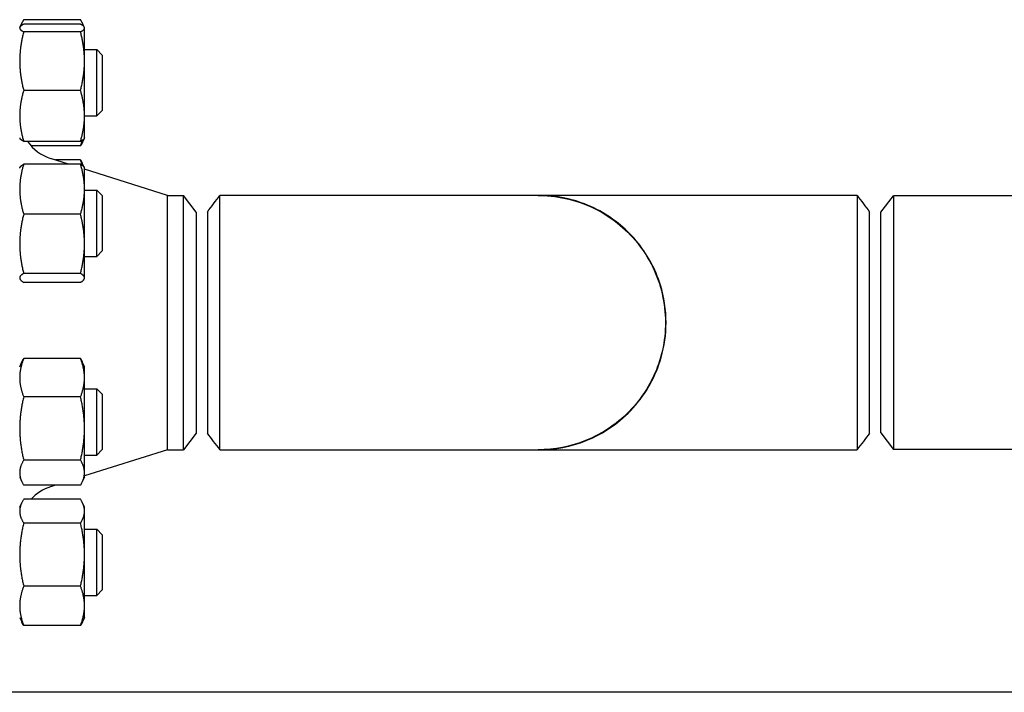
# Model space of a CAD drawing. Header units: inches. Extents: x 24 to 1128, y -58 to 748.
# Tile 564 of 656: x 955 to 966, y 289 to 297. Entities that reach past the tile are written whole.
import ezdxf

# ---------------------------------------------------------------- set-up
doc = ezdxf.new("R2010")
doc.units = ezdxf.units.IN
doc.header["$LTSCALE"] = 32
doc.header["$MEASUREMENT"] = 0
doc.layers.add('Visible (ANSI)', color=7, linetype='Continuous', lineweight=30)

msp = doc.modelspace()

# ---------------------------------------------------------------- linework, layer by layer
at = {"layer": 'Visible (ANSI)'}
for p, q in [((955.32795, 296.8919), (955.34844, 296.93585)), ((956.01475, 296.97681), (955.37092, 296.97681)), ((956.01475, 296.92606), (955.37092, 296.92606)), ((956.05773, 296.8919), (956.03723, 296.93585)), ((955.32584, 296.88738), (955.32795, 296.8919)), ((956.01475, 296.83971), (955.37092, 296.83971)), ((956.05984, 296.88738), (956.05773, 296.8919)), ((956.05984, 296.88289), (956.05984, 296.88738)), ((956.05984, 296.50787), (956.05984, 296.88289)), ((956.05984, 296.63738), (956.19834, 296.63738)), ((956.19834, 295.88738), (956.19834, 296.63738)), ((956.26084, 296.57488), (956.19834, 296.63738)), ((956.05984, 295.88736), (956.05984, 296.50787)), ((956.26084, 296.57488), (956.26084, 295.94988)), ((956.01475, 296.17603), (955.37092, 296.17603)), ((956.26084, 295.94988), (956.19834, 295.88738)), ((956.05984, 295.88738), (956.19834, 295.88738)), ((956.05984, 295.63738), (956.05984, 295.88736)), ((955.32584, 295.63738), (955.32795, 295.63285)), ((956.01475, 295.59869), (955.37092, 295.59869)), ((956.05773, 295.63285), (956.03723, 295.5889)), ((956.05984, 295.63738), (956.05773, 295.63285)), ((956.01475, 295.54794), (955.45407, 295.54794)), ((955.87889, 295.341), (955.67486, 295.40562)), ((956.01475, 295.38776), (955.73125, 295.38776)), ((955.32584, 295.29626), (955.3288, 295.3026)), ((956.01475, 295.341), (955.37092, 295.341)), ((956.05688, 295.3026), (956.03437, 295.35088)), ((956.05984, 295.29626), (956.05688, 295.3026)), ((956.05984, 295.05715), (956.05984, 295.29626)), ((956.99917, 294.98617), (956.05984, 295.28369)), ((956.05984, 294.43843), (956.05984, 295.05715)), ((956.05984, 295.04626), (956.19834, 295.04626)), ((956.19834, 294.29626), (956.19834, 295.04626)), ((956.26084, 294.98376), (956.19834, 295.04626)), ((956.26084, 294.98376), (956.26084, 294.35876)), ((956.99917, 292.10617), (956.99917, 294.98617)), ((956.99917, 294.98617), (957.18196, 294.98617)), ((957.18196, 292.10617), (957.18196, 294.98617)), ((957.32584, 294.79867), (957.18196, 294.98617)), ((961.19813, 294.98617), (957.59323, 294.98617)), ((964.80845, 294.98617), (961.20354, 294.98617)), ((965.07584, 294.79617), (965.21971, 294.98367)), ((965.21971, 294.98367), (965.21971, 292.10867)), ((980.69084, 294.98367), (965.21971, 294.98367)), ((956.01475, 294.7733), (955.37092, 294.7733)), ((957.32584, 294.79867), (957.32584, 292.29367)), ((957.45084, 294.79863), (957.45084, 292.29369)), ((964.95084, 293.54617), (964.95084, 294.79865)), ((965.07584, 292.29617), (965.07584, 294.79617)), ((956.05984, 294.05254), (956.05984, 294.43843)), ((956.26084, 294.35876), (956.19834, 294.29626)), ((956.05984, 294.29626), (956.19834, 294.29626)), ((955.32584, 294.04626), (955.3288, 294.03992)), ((956.01475, 294.10356), (955.37092, 294.10356)), ((956.05984, 294.04626), (956.05688, 294.03992)), ((956.05984, 294.04626), (956.05984, 294.05254)), ((956.01475, 294.00152), (955.37092, 294.00152)), ((964.95084, 292.29371), (964.95084, 293.54617)), ((956.01475, 293.13758), (955.37092, 293.13758)), ((955.32584, 293.04608), (955.35131, 293.1007)), ((956.05984, 293.04608), (956.03437, 293.1007)), ((956.05984, 292.92107), (956.05984, 293.04608)), ((956.05984, 292.3463), (956.05984, 292.92107)), ((956.01475, 292.70455), (955.37092, 292.70455)), ((956.05984, 292.79608), (956.19834, 292.79608)), ((956.19834, 292.04608), (956.19834, 292.79608)), ((956.26084, 292.73358), (956.19834, 292.79608)), ((956.26084, 292.73358), (956.26084, 292.10858)), ((956.05984, 291.84631), (956.05984, 292.3463)), ((957.32584, 292.29367), (957.18196, 292.10617)), ((965.07584, 292.29617), (965.21971, 292.10867)), ((956.99917, 292.10617), (956.05984, 291.80865)), ((956.05984, 292.04608), (956.19834, 292.04608)), ((956.26084, 292.10858), (956.19834, 292.04608)), ((956.99917, 292.10617), (957.18196, 292.10617)), ((957.59323, 292.10617), (961.19813, 292.10617)), ((961.20354, 292.10617), (964.80845, 292.10617)), ((980.69084, 292.10867), (965.21971, 292.10867)), ((956.01475, 291.98805), (955.37092, 291.98805)), ((955.32584, 291.79608), (955.35131, 291.74146)), ((956.05984, 291.79608), (956.03437, 291.74146)), ((956.05984, 291.79608), (956.05984, 291.84631)), ((956.01475, 291.70458), (955.37092, 291.70458)), ((955.73125, 291.70458), (955.67486, 291.68672)), ((955.32584, 291.45496), (955.34844, 291.50344)), ((956.01475, 291.5444), (955.37092, 291.5444)), ((956.05984, 291.45496), (956.03723, 291.50344)), ((956.05984, 291.40998), (956.05984, 291.45496)), ((956.05984, 290.91833), (956.05984, 291.40998)), ((956.01475, 291.27555), (955.37092, 291.27555)), ((956.05984, 291.20496), (956.19834, 291.20496)), ((956.19834, 290.45496), (956.19834, 291.20496)), ((956.26084, 291.14246), (956.19834, 291.20496)), ((956.26084, 291.14246), (956.26084, 290.51746)), ((956.05984, 290.33832), (956.05984, 290.91833)), ((956.01475, 290.56111), (955.37092, 290.56111)), ((956.05984, 290.45496), (956.19834, 290.45496)), ((956.26084, 290.51746), (956.19834, 290.45496)), ((956.05984, 290.20496), (956.05984, 290.33832)), ((955.32584, 290.20496), (955.34844, 290.15649)), ((956.05984, 290.20496), (956.03723, 290.15649)), ((956.01475, 290.11553), (955.37092, 290.11553)), ((982.73584, 289.35867), (905.73584, 289.35867))]:
    msp.add_line(p, q, dxfattribs=at)
for centre, start, end in [((955.82584, 295.88228), 214.554106, 252.425284), ((955.82584, 291.21006), 107.574716, 138.033818)]:
    msp.add_arc(centre, 0.5, start, end, dxfattribs=at)
for points, weights in [([(955.37092, 296.92606), (955.32584, 296.90292), (955.32584, 296.88289)], [1, 1.0379548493, 1]), ([(955.37092, 296.97681), (955.34622, 296.93734), (955.33525, 296.90205)], [1, 1.02044778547, 1.01886350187]), ([(956.05042, 296.90205), (956.03946, 296.93734), (956.01475, 296.97681)], [1.01886350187, 1.02044778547, 1]), ([(956.05984, 296.88289), (956.05984, 296.90292), (956.01475, 296.92606)], [1, 1.0379548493, 1]), ([(955.32584, 296.88289), (955.32584, 296.86285), (955.37092, 296.83971)], [1, 1.0379548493, 1]), ([(955.37092, 296.83971), (955.32584, 296.66188), (955.32584, 296.50787)], [1, 1.0379548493, 1]), ([(956.01475, 296.83971), (956.05984, 296.86285), (956.05984, 296.88289)], [1, 1.0379548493, 1]), ([(956.05984, 296.50787), (956.05984, 296.66188), (956.01475, 296.83971)], [1, 1.0379548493, 1]), ([(955.32584, 296.50787), (955.32584, 296.35386), (955.37092, 296.17603)], [1, 1.0379548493, 1]), ([(956.01475, 296.17603), (956.05984, 296.35386), (956.05984, 296.50787)], [1, 1.0379548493, 1]), ([(955.37092, 296.17603), (955.32584, 296.02133), (955.32584, 295.88736)], [1, 1.0379548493, 1]), ([(956.05984, 295.88736), (956.05984, 296.02133), (956.01475, 296.17603)], [1, 1.0379548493, 1]), ([(955.32584, 295.88736), (955.32584, 295.75339), (955.37092, 295.59869)], [1, 1.0379548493, 1]), ([(956.01475, 295.59869), (956.05984, 295.75339), (956.05984, 295.88736)], [1, 1.0379548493, 1]), ([(955.37092, 295.59869), (955.33537, 295.61694), (955.32795, 295.63285)], [1, 1.02969372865, 1.01292606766]), ([(956.05773, 295.63285), (956.05031, 295.61694), (956.01475, 295.59869)], [1.01292606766, 1.02969372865, 1]), ([(956.01475, 295.54794), (956.02702, 295.58043), (956.03583, 295.61089)], [1, 1.01005189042, 1.01477953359]), ([(956.03723, 295.5889), (956.02801, 295.56913), (956.01475, 295.54794)], [1.01551577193, 1.01087228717, 1]), ([(956.03583, 295.32658), (956.02702, 295.35618), (956.01475, 295.38776)], [1.01477953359, 1.01005189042, 1]), ([(956.01475, 295.38776), (956.02603, 295.36877), (956.03437, 295.35088)], [1, 1.00922838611, 1.0139691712]), ([(955.37092, 295.341), (955.32584, 295.18888), (955.32584, 295.05715)], [1, 1.0379548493, 1]), ([(955.3288, 295.3026), (955.33715, 295.32052), (955.37092, 295.341)], [1.01453097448, 1.02816340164, 1]), ([(956.05984, 295.05715), (956.05984, 295.18888), (956.01475, 295.341)], [1, 1.0379548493, 1]), ([(956.01475, 295.341), (956.04853, 295.32052), (956.05688, 295.3026)], [1, 1.02816340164, 1.01453097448]), ([(955.32584, 295.05715), (955.32584, 294.92541), (955.37092, 294.7733)], [1, 1.0379548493, 1]), ([(956.01475, 294.7733), (956.05984, 294.92541), (956.05984, 295.05715)], [1, 1.0379548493, 1]), ([(955.37092, 294.7733), (955.32584, 294.59384), (955.32584, 294.43843)], [1, 1.0379548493, 1]), ([(956.05984, 294.43843), (956.05984, 294.59384), (956.01475, 294.7733)], [1, 1.0379548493, 1]), ([(955.32584, 294.43843), (955.32584, 294.28301), (955.37092, 294.10356)], [1, 1.0379548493, 1]), ([(956.01475, 294.10356), (956.05984, 294.28301), (956.05984, 294.43843)], [1, 1.0379548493, 1]), ([(955.37092, 294.10356), (955.32584, 294.07622), (955.32584, 294.05254)], [1, 1.0379548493, 1]), ([(955.32584, 294.05254), (955.32584, 294.02886), (955.37092, 294.00152)], [1, 1.0379548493, 1]), ([(956.05984, 294.05254), (956.05984, 294.07622), (956.01475, 294.10356)], [1, 1.0379548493, 1]), ([(956.01475, 294.00152), (956.05984, 294.02886), (956.05984, 294.05254)], [1, 1.0379548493, 1]), ([(955.37092, 293.13758), (955.32584, 293.02155), (955.32584, 292.92107)], [1, 1.0379548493, 1]), ([(955.35131, 293.1007), (955.35965, 293.11859), (955.37092, 293.13758)], [1.0139691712, 1.00922838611, 1]), ([(956.05984, 292.92107), (956.05984, 293.02155), (956.01475, 293.13758)], [1, 1.0379548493, 1]), ([(956.01475, 293.13758), (956.02603, 293.11859), (956.03437, 293.1007)], [1, 1.00922838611, 1.0139691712]), ([(955.32584, 292.92107), (955.32584, 292.82058), (955.37092, 292.70455)], [1, 1.0379548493, 1]), ([(956.01475, 292.70455), (956.05984, 292.82058), (956.05984, 292.92107)], [1, 1.0379548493, 1]), ([(955.37092, 292.70455), (955.32584, 292.51257), (955.32584, 292.3463)], [1, 1.0379548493, 1]), ([(956.05984, 292.3463), (956.05984, 292.51257), (956.01475, 292.70455)], [1, 1.0379548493, 1]), ([(955.32584, 292.3463), (955.32584, 292.18004), (955.37092, 291.98805)], [1, 1.0379548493, 1]), ([(956.01475, 291.98805), (956.05984, 292.18004), (956.05984, 292.3463)], [1, 1.0379548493, 1]), ([(955.37092, 291.98805), (955.32584, 291.91209), (955.32584, 291.84631)], [1, 1.0379548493, 1]), ([(956.05984, 291.84631), (956.05984, 291.91209), (956.01475, 291.98805)], [1, 1.0379548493, 1]), ([(955.32584, 291.84631), (955.32584, 291.78053), (955.37092, 291.70458)], [1, 1.0379548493, 1]), ([(956.01475, 291.70458), (956.05984, 291.78053), (956.05984, 291.84631)], [1, 1.0379548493, 1]), ([(955.37092, 291.5444), (955.32584, 291.47236), (955.32584, 291.40998)], [1, 1.0379548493, 1]), ([(956.05984, 291.40998), (956.05984, 291.47236), (956.01475, 291.5444)], [1, 1.0379548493, 1]), ([(955.32584, 291.40998), (955.32584, 291.34759), (955.37092, 291.27555)], [1, 1.0379548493, 1]), ([(956.01475, 291.27555), (956.05984, 291.34759), (956.05984, 291.40998)], [1, 1.0379548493, 1]), ([(955.37092, 291.27555), (955.32584, 291.08412), (955.32584, 290.91833)], [1, 1.0379548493, 1]), ([(956.05984, 290.91833), (956.05984, 291.08412), (956.01475, 291.27555)], [1, 1.0379548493, 1]), ([(955.32584, 290.91833), (955.32584, 290.75255), (955.37092, 290.56111)], [1, 1.0379548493, 1]), ([(956.01475, 290.56111), (956.05984, 290.75255), (956.05984, 290.91833)], [1, 1.0379548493, 1]), ([(955.37092, 290.56111), (955.32584, 290.44172), (955.32584, 290.33832)], [1, 1.0379548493, 1]), ([(956.05984, 290.33832), (956.05984, 290.44172), (956.01475, 290.56111)], [1, 1.0379548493, 1]), ([(955.32584, 290.33832), (955.32584, 290.23492), (955.37092, 290.11553)], [1, 1.0379548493, 1]), ([(956.01475, 290.11553), (956.05984, 290.23492), (956.05984, 290.33832)], [1, 1.0379548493, 1]), ([(955.37092, 290.11553), (955.35766, 290.13671), (955.34844, 290.15649)], [1, 1.01087228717, 1.01551577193]), ([(956.03723, 290.15649), (956.02801, 290.13671), (956.01475, 290.11553)], [1.01551577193, 1.01087228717, 1])]:
    msp.add_rational_spline(points, weights, degree=2, dxfattribs=at)
for points in [[(957.45084, 294.79867), (957.4983, 294.86117), (957.54576, 294.92367), (957.59323, 294.98617)], [(964.80845, 294.98617), (964.85591, 294.92367), (964.90338, 294.86117), (964.95084, 294.79867)], [(957.59323, 292.10617), (957.54576, 292.16867), (957.4983, 292.23117), (957.45084, 292.29367)], [(964.95084, 292.29367), (964.90338, 292.23117), (964.85591, 292.16867), (964.80845, 292.10617)]]:
    msp.add_open_spline(points, degree=3, dxfattribs=at)
for points, knots in [([(957.59323, 292.10619), (957.59323, 292.10627), (957.59323, 292.14152), (957.59322, 292.28875), (957.59322, 292.41212), (957.59322, 292.72341), (957.59322, 292.91091), (957.59321, 293.31841), (957.59321, 293.53869), (957.59321, 293.96512), (957.59322, 294.17101), (957.59322, 294.52993), (957.59322, 294.6822), (957.59322, 294.9004), (957.59323, 294.96624), (957.59323, 294.98486), (957.59323, 294.98615), (957.59323, 294.98612)], [-1.57267431, -1.57267431, -1.57267431, -1.57267431, -1.1908901, -1.1908901, -0.74775686, -0.74775686, -0.30609723, -0.30609723, 0.1436733, 0.1436733, 0.59274122, 0.59274122, 1.04590561, 1.04590561, 1.49882494, 1.49882494, 1.57267431, 1.57267431, 1.57267431, 1.57267431]), ([(961.19814, 294.98612), (961.23358, 294.98615), (961.26903, 294.98486), (961.52116, 294.96624), (961.73402, 294.9004), (962.10984, 294.6822), (962.27252, 294.52993), (962.51395, 294.17101), (962.59329, 293.96512), (962.65492, 293.53869), (962.63701, 293.31841), (962.50837, 292.91091), (962.39942, 292.72341), (962.11117, 292.41212), (961.93182, 292.28875), (961.56452, 292.14152), (961.38138, 292.10627), (961.19813, 292.10619)], [-1.57267427, -1.57267427, -1.57267427, -1.57267427, -1.49882494, -1.49882494, -1.04590561, -1.04590561, -0.59274122, -0.59274122, -0.1436733, -0.1436733, 0.30609723, 0.30609723, 0.74775686, 0.74775686, 1.1908901, 1.1908901, 1.57267427, 1.57267427, 1.57267427, 1.57267427]), ([(962.64523, 293.54617), (962.64523, 293.6899), (962.6235, 293.8336), (962.52418, 294.1548), (962.42994, 294.327), (962.18312, 294.61952), (962.03126, 294.74026), (961.67838, 294.92132), (961.47441, 294.97544), (961.2459, 294.98572), (961.22337, 294.9862), (961.20084, 294.98615)], [-3.14159265, -3.14159265, -3.14159265, -3.14159265, -2.84306953, -2.84306953, -2.44315297, -2.44315297, -2.04730492, -2.04730492, -1.61773044, -1.61773044, -1.57079633, -1.57079633, -1.57079633, -1.57079633]), ([(964.80845, 294.98615), (964.80845, 294.98616), (964.80845, 294.98568), (964.80845, 294.97544), (964.80845, 294.92132), (964.80846, 294.74026), (964.80847, 294.61952), (964.80849, 294.327), (964.8085, 294.1548), (964.80851, 293.8336), (964.80852, 293.6899), (964.80852, 293.54617)], [1.57267427, 1.57267427, 1.57267427, 1.57267427, 1.61773044, 1.61773044, 2.04730492, 2.04730492, 2.44315297, 2.44315297, 2.84306953, 2.84306953, 3.14159265, 3.14159265, 3.14159265, 3.14159265]), ([(961.20083, 292.10622), (961.38474, 292.106), (961.56875, 292.14109), (961.94266, 292.29078), (962.12687, 292.41898), (962.42062, 292.74403), (962.52984, 292.94074), (962.62659, 293.27977), (962.64523, 293.41296), (962.64523, 293.54617)], [1.57079633, 1.57079633, 1.57079633, 1.57079633, 1.95396487, 1.95396487, 2.40917784, 2.40917784, 2.86492266, 2.86492266, 3.14159265, 3.14159265, 3.14159265, 3.14159265]), ([(964.80852, 293.54617), (964.80852, 293.41296), (964.80851, 293.27977), (964.8085, 292.94074), (964.80849, 292.74403), (964.80847, 292.41898), (964.80846, 292.29078), (964.80845, 292.14142), (964.80845, 292.10634), (964.80845, 292.10622)], [-3.14159265, -3.14159265, -3.14159265, -3.14159265, -2.86492266, -2.86492266, -2.40917784, -2.40917784, -1.95396487, -1.95396487, -1.57267427, -1.57267427, -1.57267427, -1.57267427])]:
    msp.add_open_spline(points, degree=3, knots=knots, dxfattribs=at)

doc.saveas('drawing.dxf')
